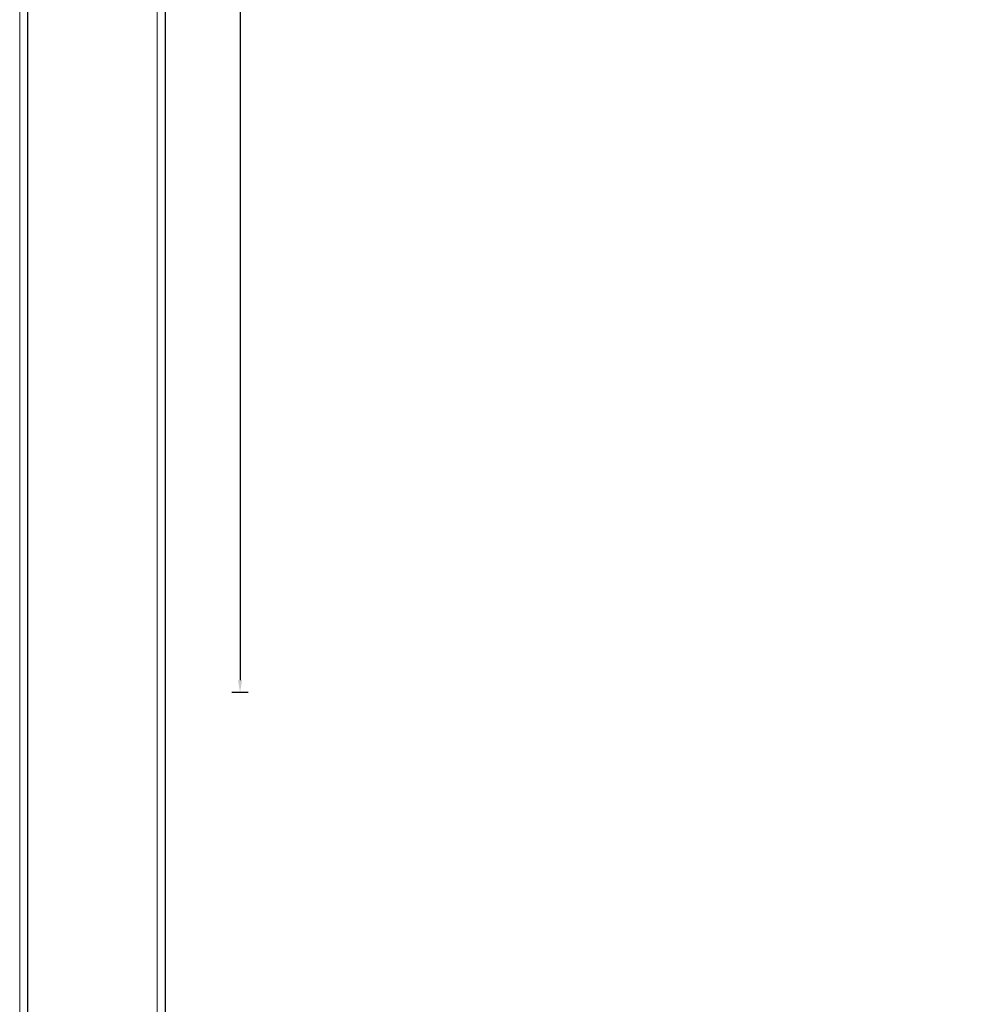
# Model space of a CAD drawing. Header units: millimetres. Extents: x 126553 to 403692, y -95821 to 38049.
# Tile 329 of 656: x 331248 to 332623, y -39872 to -38441. Entities that reach past the tile are written whole.
import ezdxf

# ---------------------------------------------------------------- set-up
doc = ezdxf.new("R2010")
doc.units = ezdxf.units.MM
for name, color, linetype, lineweight in [('ekspertyza', 7, 'Continuous', 30), ('ramki', 250, 'Continuous', 13), ('WYMIAR', 7, 'Continuous', 18)]:
    doc.layers.add(name, color=color, linetype=linetype, lineweight=lineweight)
doc.styles.add('Arial', font='arial.ttf')
doc.dimstyles.new('100 moje', dxfattribs={"dimtxt": 22, "dimasz": 12, "dimexe": 12, "dimexo": 20, "dimgap": 3, "dimtad": 1, "dimdec": 1, "dimrnd": 0.5, "dimtxsty": 'Standard', "dimblk1": 'ARCHTICK', "dimblk2": 'ARCHTICK', "dimsah": 1, "dimcen": 0.1, "dimdle": 10, "dimclrd": 256, "dimclre": 256, "dimclrt": 256, "dimadec": 0, "dimazin": 0, "dimtfac": 1, "dimtdec": 1, "dimtofl": 0, "dimtmove": 1, "dimatfit": 3, "dimfxl": 12, "dimfxlon": 1, "dimtolj": 1, "dimtzin": 0, "dimarcsym": 0})

# ---------------------------------------------------------------- blocks, each defined once
blk = doc.blocks.new('*D2975')
at = {"layer": 'Defpoints', "color": 0, "linetype": 'Continuous', "lineweight": -3}
for p in [(336508.1, -36326), (331568.4, -39419), (336648.1, -39419)]:
    blk.add_point(p, dxfattribs=at)
at = {"layer": 'ekspertyza', "linetype": 'Continuous', "lineweight": -2}
for p, q in [((331580.4, -36326), (331556.4, -36326)), ((331568.4, -36344), (331568.4, -39401)), ((331580.4, -39419), (331556.4, -39419))]:
    blk.add_line(p, q, dxfattribs=at)
at = {"layer": 'ekspertyza', "linetype": 'Continuous', "lineweight": -3}
for points in [[(331565.4, -36344), (331571.4, -36344), (331568.4, -36326)], [(331565.4, -39401), (331571.4, -39401), (331568.4, -39419)]]:
    blk.add_solid(points, dxfattribs=at)
at = {"layer": 'ekspertyza', "linetype": 'Continuous', "lineweight": 20, "insert": (331552.1, -37872.5), "char_height": 22, "attachment_point": 5, "rotation": 90, "style": 'Arial'}
blk.add_mtext('\\A1;3093', dxfattribs=at)

msp = doc.modelspace()

# ---------------------------------------------------------------- linework, layer by layer
at = {"layer": 'ramki', "color": 0, "ltscale": 0.6}
for p, q in [((331248.00972, -35769.82514), (331248.00972, -41609.82519)), ((331248.00972, -35769.82514), (331248.00972, -41709.82519)), ((331448.00972, -35819.82514), (331448.00972, -41659.82519))]:
    msp.add_line(p, q, dxfattribs=at)
at = {"layer": 'WYMIAR', "color": 7, "lineweight": -3}
for points in [[(331260.00972, -35769.82514), (341547.72579, -35769.82514), (341547.72579, -41709.82519), (331260.00972, -41709.82519)], [(331460.00972, -35819.82514), (341497.72579, -35819.82514), (341497.72579, -41659.82519), (331460.00972, -41659.82519)]]:
    msp.add_lwpolyline(points, close=True, dxfattribs=at)

# ---------------------------------------------------------------- dimensions: what is measured, and where the dimension line sits
at = {"layer": 'ekspertyza', "color": 7, "linetype": 'Continuous', "lineweight": 20}
dim = msp.add_linear_dim(base=(331568.36924, -39419.02292), p1=(336508.13871, -36326.02292), p2=(336648.0696, -39419.02292), angle=90, dimstyle='100 moje', override={"dimasz": 18, "dimgap": 5, "dimtxsty": 'Arial'}, dxfattribs=at)
dim.commit()
dim.dimension.update_dxf_attribs({"geometry": '*D2975', "text_midpoint": (331552.12913, -37872.52292)})

doc.saveas('drawing.dxf')
